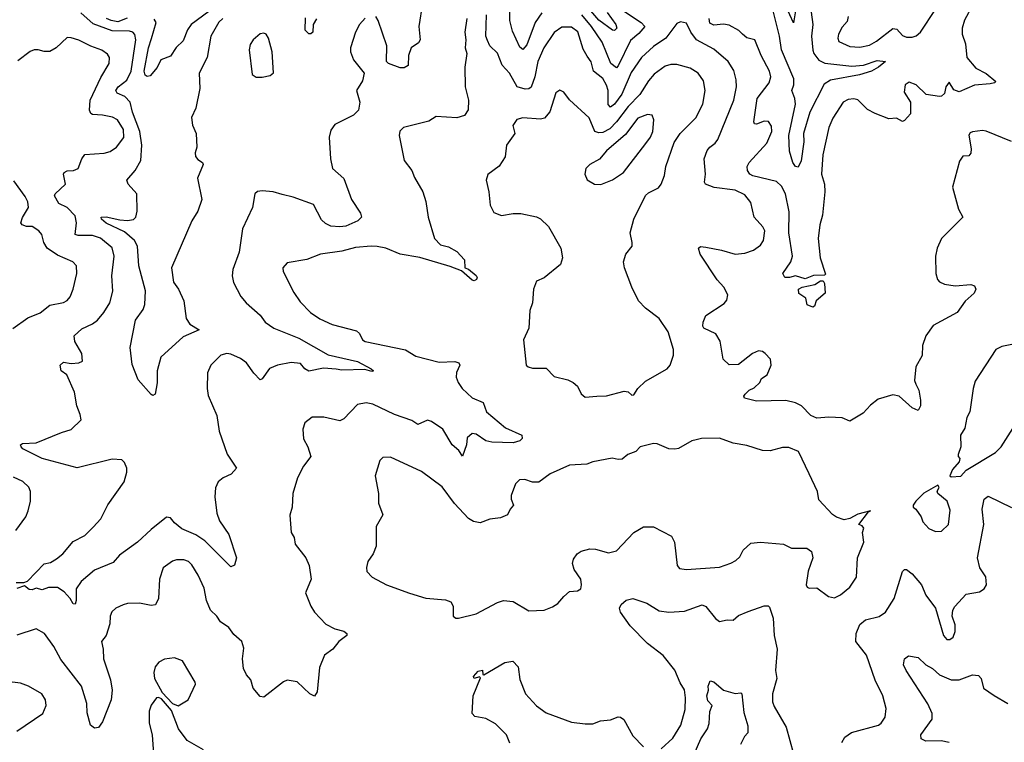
# Model space of a CAD drawing. Extents: x 1771496 to 1971148, y 471553 to 643630.
# Tile 500 of 656: x 1821760 to 1826818, y 625066 to 628779. Entities that reach past the tile are written whole.
import ezdxf

# ---------------------------------------------------------------- set-up
doc = ezdxf.new("R2010")
doc.units = 0

msp = doc.modelspace()

# ---------------------------------------------------------------- linework, layer by layer
at = {"layer": '0CON10XD'}
for points in [[(1822764.6, 628845.4), (1822641.6, 628755), (1822622.3, 628727.7), (1822599.3, 628670.7), (1822564.4, 628635.6), (1822535, 628592.5), (1822485, 628573.2), (1822466.7, 628533.3), (1822429.8, 628490.2), (1822415, 628488.1), (1822405, 628494.4), (1822400.3, 628515), (1822421.7, 628635), (1822436.6, 628683.4), (1822461.9, 628765), (1822451.3, 628781.3)], [(1823830, 628865), (1823810.9, 628745), (1823817.1, 628675), (1823809.3, 628660.7), (1823771.4, 628635), (1823757.1, 628595), (1823755.4, 628544.6), (1823735, 628532.5), (1823715, 628532.5), (1823654.1, 628554.1), (1823643.9, 628563.9), (1823645.4, 628645), (1823600.8, 628775), (1823590, 628795)], [(1824443.1, 628815), (1824407.4, 628765), (1824365, 628650.6), (1824345, 628626.7), (1824328.8, 628638.8), (1824291.2, 628721.2), (1824277.2, 628775), (1824277.8, 628845)], [(1824861.1, 628825), (1824952.5, 628765), (1824972, 628745), (1824941.2, 628708.8), (1824898.1, 628671.9), (1824835, 628541.9), (1824825, 628532.2), (1824797.4, 628555), (1824753, 628663), (1824697.5, 628745), (1824647.1, 628805)], [(1824777.1, 628817.1), (1824822.7, 628755), (1824827.1, 628735), (1824815, 628723.6), (1824805, 628725.5), (1824735, 628777.4), (1824693.3, 628825)], [(1826656.2, 628855), (1826613.7, 628776.3), (1826601.4, 628735), (1826602, 628705), (1826618.9, 628655), (1826625.6, 628585.6), (1826671, 628531), (1826725, 628502.1), (1826775, 628462.5), (1826767.5, 628455), (1826745, 628450), (1826665, 628443.7), (1826585, 628409.1), (1826558.8, 628418.8), (1826535, 628458.8), (1826517.8, 628435), (1826510.4, 628399.6), (1826495, 628385.6), (1826485, 628384.3), (1826415.7, 628395.7), (1826364.1, 628444.1), (1826328.8, 628458.8), (1826308.8, 628445), (1826303.9, 628406.1), (1826335.7, 628355), (1826336, 628295), (1826305, 628261.2), (1826295, 628256.7), (1826263.1, 628273.1), (1826225, 628270), (1826155, 628297.3), (1826115, 628318.5), (1826065, 628367.8), (1826045, 628373.5), (1826015, 628370), (1825990.8, 628355), (1825936.9, 628273.1), (1825915.6, 628225), (1825885.4, 628084.6), (1825878.8, 627985), (1825893.6, 627935), (1825896.4, 627895), (1825884.6, 627775), (1825870.5, 627725), (1825861.9, 627655), (1825871.5, 627555), (1825898.8, 627471.2), (1825893.3, 627466.7), (1825837.5, 627465), (1825795, 627447.5), (1825745, 627463.5), (1825714.6, 627455.4), (1825691.2, 627455), (1825679.4, 627475), (1825720.8, 627535), (1825729.7, 627565), (1825711.3, 627685), (1825712.5, 627792.5), (1825694.6, 627885), (1825673.3, 627923.3), (1825647.9, 627947.9), (1825526.5, 627976.5), (1825511.1, 627985), (1825499.2, 628005), (1825497.5, 628025), (1825507.3, 628045), (1825597.3, 628145), (1825623.5, 628205), (1825622.4, 628232.4), (1825607, 628257), (1825585, 628258.6), (1825545, 628242.5), (1825535, 628243.8), (1825531.1, 628255), (1825547.6, 628375), (1825609.6, 628455), (1825619.2, 628485), (1825611.8, 628515), (1825569.2, 628595), (1825535.6, 628675), (1825495, 628686.7), (1825473.5, 628705), (1825453.6, 628723.6), (1825405, 628751.3), (1825375.8, 628755.8), (1825325, 628750.5), (1825305, 628760.9), (1825301.6, 628785)], [(1825820.8, 628855), (1825834.8, 628755), (1825827, 628695), (1825833.5, 628623.5), (1825839.4, 628605), (1825865, 628571.1), (1825896.6, 628556.6), (1826035, 628540), (1826094.2, 628545.8), (1826165, 628570.4), (1826206.7, 628565), (1826171.4, 628535), (1826135, 628515.6), (1826073.5, 628496.5), (1825925, 628468.3), (1825891.8, 628448.2), (1825819.4, 628305), (1825785.7, 628195), (1825787.6, 628152.4), (1825774.4, 628054.4), (1825758.8, 628021.2), (1825745, 628025.6), (1825731.2, 628045), (1825714, 628104), (1825711.1, 628185), (1825745.2, 628345.2), (1825742.4, 628375), (1825725.9, 628415), (1825735.8, 628445), (1825736.7, 628475), (1825673.3, 628625), (1825662.6, 628695), (1825631.1, 628825)], [(1825744.6, 628825.4), (1825735, 628762.5), (1825696.4, 628845)], [(1826016.5, 628795), (1826010, 628770), (1825985, 628740.8), (1825965.6, 628705), (1825962.2, 628685), (1825967.8, 628667.8), (1826025, 628641.5), (1826075, 628637.9), (1826125, 628647.7), (1826161.7, 628668.3), (1826245, 628733.9), (1826265, 628731.2), (1826295, 628698.9), (1826315, 628689.1), (1826345, 628689.2), (1826365, 628696.9), (1826386.8, 628715), (1826465, 628831.5)], [(1822804.1, 628785.9), (1822784, 628766), (1822742.5, 628695), (1822722.5, 628585), (1822681.4, 628505), (1822685.6, 628425), (1822665.4, 628324.6), (1822643.5, 628276.5), (1822647.3, 628237.3), (1822666.9, 628195), (1822670.7, 628125), (1822661.7, 628095), (1822663.5, 628076.5), (1822675, 628060.5), (1822699.2, 628045), (1822702.5, 628035), (1822674.4, 627965), (1822695.7, 627855), (1822675.6, 627795), (1822645, 627746.2), (1822540, 627505), (1822550.3, 627430.3), (1822575.5, 627395.5), (1822604.2, 627335), (1822616.2, 627243.8), (1822634, 627215), (1822682.5, 627185), (1822600.5, 627149.5), (1822486.2, 627045), (1822466, 626975), (1822466, 626914), (1822456.7, 626855), (1822445, 626848.8), (1822435, 626853.8), (1822369.5, 626929.5), (1822337.7, 627007.7), (1822328.1, 627095), (1822355.4, 627235), (1822395, 627291.1), (1822403.4, 627316.6), (1822406.7, 627386.7), (1822371.8, 627515), (1822366.2, 627615), (1822350.3, 627645), (1822299.4, 627689.4), (1822205, 627733.5), (1822180.9, 627755), (1822178.8, 627765), (1822205, 627766.6), (1822275, 627751.1), (1822315, 627747.2), (1822345, 627753.1), (1822356.5, 627765), (1822364, 627796), (1822362.1, 627885), (1822317.7, 627935), (1822310.5, 627955), (1822353.8, 628005), (1822381.8, 628055), (1822387, 628135), (1822377.2, 628205), (1822340.2, 628305), (1822328.3, 628355), (1822299.6, 628385), (1822261.2, 628401.2), (1822254.7, 628415), (1822265.4, 628435), (1822311.1, 628468.9), (1822333.8, 628515), (1822356.6, 628675), (1822352.4, 628702.4), (1822341.9, 628715), (1822325, 628721.2), (1822235, 628721.4), (1822138.4, 628758.4), (1822074.4, 628814.4)], [(1822312.1, 628787.9), (1822265, 628768.8), (1822230, 628775), (1822206.7, 628785)], [(1823535, 628787.5), (1823505, 628753.8), (1823485.8, 628715), (1823460, 628635), (1823458.8, 628615), (1823475, 628572.5), (1823530, 628505), (1823521.2, 628465), (1823491.2, 628415), (1823508, 628355), (1823501.2, 628315), (1823475, 628288.6), (1823378.6, 628241.4), (1823358.3, 628211.7), (1823349.6, 628175), (1823356, 628065), (1823366.9, 628015), (1823425, 627964), (1823465, 627856), (1823511.2, 627785), (1823516.7, 627765), (1823496.7, 627745), (1823435, 627718.2), (1823405, 627714.2), (1823358.8, 627718.8), (1823331.5, 627731.5), (1823311.1, 627751.1), (1823269.3, 627829.3), (1823165, 627867.9), (1823108.1, 627881.9), (1823062.5, 627895), (1823005, 627900.8), (1822982.7, 627897.3), (1822968.5, 627885), (1822955.7, 627815), (1822904.6, 627705.4), (1822887.5, 627585), (1822854.4, 627495), (1822852.4, 627462.4), (1822858.7, 627428.7), (1822896.7, 627356.7), (1822922.9, 627325), (1822995, 627261.9), (1823021.8, 627225), (1823065, 627194.7), (1823195, 627142.4), (1823345, 627056.9), (1823495, 627022.5), (1823566.2, 626985), (1823577.5, 626975), (1823568.3, 626971.7), (1823532.3, 626982.3), (1823415, 626978.6), (1823386.6, 626983.4)], [(1824057.5, 628785), (1824046.9, 628715), (1824052.2, 628675), (1824048.9, 628635), (1824057.1, 628605), (1824046.2, 628535), (1824048, 628435), (1824054.4, 628414.4), (1824065.7, 628365), (1824064.2, 628315.8), (1824045, 628286.2), (1824005, 628275.6), (1823898.7, 628281.3), (1823861.3, 628258.7), (1823732.5, 628225), (1823713.1, 628206.9), (1823709.4, 628185), (1823736, 628055), (1823774.4, 628004.4), (1823788.1, 627968.1), (1823830.8, 627895), (1823845.7, 627845), (1823857.8, 627765), (1823891.8, 627655), (1823922.4, 627622.4), (1823963.1, 627613.1), (1824005, 627587.5), (1824044.4, 627545), (1824046.7, 627505), (1824065, 627498.1), (1824104.2, 627465), (1824110, 627455), (1824107.5, 627445), (1824095, 627438.1), (1824085, 627440.5), (1824028.9, 627488.9), (1823971.3, 627511.3), (1823815, 627556.8), (1823714.4, 627574.4), (1823641.2, 627605), (1823596.6, 627613.4), (1823565, 627616.2), (1823485, 627608.5), (1823415, 627590.4), (1823305, 627574.3), (1823235, 627547.5), (1823135, 627530), (1823112.5, 627505), (1823113.3, 627485), (1823168, 627378), (1823200.4, 627330.4), (1823254.2, 627275), (1823302.1, 627242.1), (1823365, 627212.7), (1823490.7, 627180.7), (1823506.2, 627166.2), (1823520.6, 627135), (1823535, 627126.7), (1823742.6, 627082.6), (1823795, 627051.1), (1823915, 627019.1), (1823995, 627022.5), (1824016.8, 627016.8), (1824020.5, 627005), (1824003.7, 626966.3), (1824003, 626943), (1824012, 626915), (1824032.5, 626885), (1824085, 626836.7), (1824141.7, 626811.7), (1824158, 626765), (1824255, 626682.5), (1824338.8, 626645), (1824341.7, 626628.3), (1824328.8, 626615), (1824295, 626605.6), (1824185, 626608.2), (1824155, 626615.5), (1824105, 626650), (1824085, 626653.6), (1824059.3, 626630.7), (1824055.5, 626594.5), (1824035, 626536.2), (1824015.3, 626565.3), (1823981.5, 626595), (1823933.5, 626675), (1823875, 626715.4), (1823855, 626721.2), (1823805, 626699.2), (1823775, 626720), (1823685, 626750.4), (1823575, 626804.4), (1823539.7, 626810.3), (1823495, 626801.4), (1823425, 626728.1), (1823405, 626717.8), (1823322.1, 626737.9), (1823262.7, 626737.3), (1823225, 626707.5), (1823214, 626675), (1823218.8, 626625), (1823240, 626585), (1823255.8, 626535), (1823218.6, 626485), (1823186.9, 626425), (1823163.1, 626345), (1823160, 626275), (1823147.3, 626232.7), (1823154, 626145), (1823169.5, 626119.5), (1823175.6, 626085), (1823230, 626015), (1823246.5, 625975), (1823256.7, 625905), (1823228.1, 625835), (1823255, 625766.2), (1823274.3, 625735), (1823333.6, 625673.6), (1823379.8, 625649.8), (1823425, 625638.1), (1823441.2, 625625), (1823441.2, 625615), (1823400, 625585), (1823368.8, 625545), (1823326.4, 625513.6), (1823300.5, 625450.5)], [(1823285, 628784.3), (1823268.6, 628755), (1823265.5, 628715), (1823255, 628706), (1823245, 628706.2), (1823227.5, 628725), (1823228.3, 628788.3)], [(1826855, 628153.8), (1826725, 628206.7), (1826705, 628210), (1826655, 628203.3), (1826642.1, 628197.9), (1826635, 628186.2), (1826646.8, 628115), (1826645, 628093.8), (1826635, 628080), (1826605, 628078.8), (1826587.3, 628052.7), (1826551.7, 627918.3), (1826582.9, 627805), (1826604, 627765), (1826494.5, 627655.5), (1826472.5, 627605), (1826464.2, 627564.2), (1826466.2, 627475), (1826474.1, 627444.1), (1826485, 627432.5), (1826510.7, 627420.7), (1826565, 627412.2), (1826645, 627418.6), (1826665, 627411.2), (1826672, 627395), (1826662.5, 627375), (1826616.6, 627333.4), (1826575.5, 627274.5), (1826452.7, 627207.3), (1826414.4, 627155), (1826397.1, 627105), (1826395.7, 627054.3), (1826362.9, 626995), (1826355.7, 626925), (1826363.6, 626906.4), (1826378.6, 626875), (1826386.9, 626825), (1826387.1, 626795), (1826375, 626771.2), (1826344.6, 626784.6), (1826278, 626845), (1826245, 626851.9), (1826170.3, 626829.7), (1826131.1, 626798.9), (1826093, 626757), (1826025, 626716.2), (1825985, 626732.9), (1825916.9, 626736.9), (1825855, 626731.6), (1825823.5, 626745), (1825775.7, 626795), (1825745, 626810), (1825695, 626822), (1825545, 626818.6), (1825483.9, 626833.9), (1825480, 626845), (1825486.7, 626855), (1825506.7, 626875), (1825532.4, 626887.6), (1825562.5, 626915), (1825570, 626935), (1825598.8, 626955), (1825620.8, 627005), (1825616, 627035), (1825589.2, 627065), (1825575, 627074.4), (1825555, 627077.5), (1825525, 627064.4), (1825451.7, 627008.3), (1825405, 627005.6), (1825373.2, 627035), (1825357.5, 627127.5), (1825335.8, 627165), (1825274.5, 627195), (1825269.1, 627205), (1825270.4, 627225), (1825285, 627260), (1825379.1, 627320.9), (1825391.7, 627338.3), (1825398, 627365), (1825376.7, 627405), (1825342.9, 627442.9), (1825255.7, 627575), (1825246.7, 627605), (1825256.4, 627613.6), (1825285, 627610), (1825365, 627595.4), (1825435, 627574.4), (1825485, 627578.9), (1825528.8, 627595), (1825565, 627620.8), (1825580, 627645), (1825587.1, 627695), (1825577.5, 627715), (1825533.3, 627765), (1825515, 627839.2), (1825485, 627880), (1825435, 627902.7), (1825327.6, 627917.6), (1825282.5, 627935), (1825277.1, 627945), (1825282.3, 627985), (1825276.9, 628065), (1825292.2, 628107.8), (1825305.8, 628124.2), (1825333.3, 628145), (1825346.5, 628163.5), (1825428.7, 628365), (1825442.8, 628435), (1825440.8, 628470.8), (1825428.8, 628518.8), (1825400, 628565), (1825325, 628627.9), (1825237.1, 628675), (1825207.3, 628715), (1825185, 628761.4), (1825155, 628768.1), (1825135, 628760.6), (1825079.6, 628685), (1825015, 628642.2), (1824954.5, 628585.5), (1824901.2, 628508.8), (1824853.7, 628396.3), (1824815, 628344.7), (1824795, 628329.1), (1824783, 628343), (1824782.4, 628415), (1824775, 628442.5), (1824755, 628477.1), (1824708.2, 628515), (1824695, 628562), (1824675, 628591.9), (1824655, 628627.5), (1824627.4, 628717.4), (1824595, 628741.3), (1824545, 628740.3), (1824506.1, 628713.9), (1824452.2, 628635), (1824421.7, 628565), (1824405.7, 628485), (1824387.6, 628432.4), (1824375.8, 628424.2), (1824357, 628423), (1824315, 628433.5), (1824275.4, 628505), (1824238.9, 628545), (1824215, 628608), (1824175.5, 628645.5), (1824162.4, 628672.4), (1824155.5, 628695.5), (1824157.5, 628805)], [(1821742.3, 625887.7), (1821781.7, 625888.3), (1821800, 625895), (1821885.9, 625984.1), (1821918.8, 625991.2), (1821950.3, 626009.7), (1821981.2, 626035), (1822035, 626098), (1822095, 626129.2), (1822137.9, 626172.1), (1822177.5, 626215), (1822213.4, 626286.6), (1822296.7, 626405), (1822311.4, 626455), (1822310.8, 626475), (1822299.2, 626505), (1822285, 626518.1), (1822235, 626520.9), (1822055, 626476.7), (1821875, 626524.1), (1821776, 626575), (1821767.5, 626585), (1821764.4, 626595.6), (1821775, 626602), (1821845.4, 626604.6), (1821975, 626658.5), (1822025, 626673.3), (1822076.4, 626723.6), (1822071.5, 626751.5), (1822053.1, 626795), (1822041.4, 626865), (1822003.1, 626955), (1821973.6, 626975), (1821967.5, 627005), (1821985, 627019.2), (1822025, 627012), (1822063.8, 627016.2), (1822082.5, 627025), (1822080, 627065), (1822042.9, 627125), (1822040.6, 627155), (1822079.1, 627190.9), (1822134, 627216), (1822159.4, 627235), (1822193.1, 627275), (1822223.1, 627325), (1822238.9, 627385), (1822233.6, 627463.6), (1822245.4, 627565), (1822235, 627606.9), (1822175, 627656), (1822135, 627670), (1822060.3, 627670.3), (1822045.4, 627675.4), (1822051.8, 627735), (1822045, 627771.4), (1822005, 627813.8), (1821961.4, 627835), (1821940, 627875), (1821942.9, 627885), (1821995.6, 627935), (1821985.6, 627985), (1821989.2, 627995), (1822005, 628002.2), (1822037.5, 628005), (1822060, 628015), (1822078.9, 628065), (1822095, 628086.9), (1822195, 628093.6), (1822225, 628102.5), (1822257.8, 628125), (1822295, 628174), (1822293.2, 628215), (1822262.9, 628265), (1822237.7, 628277.7), (1822185, 628289.2), (1822135, 628291.8), (1822125, 628298.1), (1822118.2, 628315), (1822121.8, 628365), (1822176.9, 628483.1), (1822220, 628555), (1822221.1, 628585), (1822211.8, 628601.8), (1822183.1, 628623.1), (1822125, 628643.5), (1822065, 628673.5), (1822025, 628686.9), (1822005, 628687.1), (1821947.1, 628635), (1821915, 628615.6), (1821885.5, 628615.5), (1821855, 628624.3), (1821835, 628624.2), (1821815, 628615.8), (1821751.7, 628568.3)], [(1822975, 628484.3), (1823005, 628484.4), (1823046.9, 628493.1), (1823063.9, 628506.1), (1823058, 628615), (1823038.8, 628685), (1823026.7, 628705), (1823015, 628710), (1822995, 628706.2), (1822960, 628675), (1822945, 628652.5), (1822938.6, 628625), (1822955, 628497.5), (1822975, 628484.3)], [(1824665, 626840), (1824725, 626844.2), (1824775, 626847.5), (1824865, 626871.4), (1824885, 626867.5), (1824905, 626850), (1824915, 626851.2), (1824935, 626883.8), (1824975, 626921.2), (1825086, 626985), (1825102, 627005), (1825119.4, 627055), (1825119.4, 627085), (1825091.1, 627175), (1825044.7, 627244.7), (1824975, 627296.4), (1824939.6, 627335), (1824904.4, 627405), (1824867.1, 627505), (1824862.5, 627535), (1824874, 627575), (1824905.7, 627615), (1824907.1, 627635), (1824895.6, 627685), (1824914.4, 627755), (1824975, 627875.6), (1824989.5, 627890.5), (1825041.4, 627915), (1825055.5, 627935), (1825071.8, 627978.2), (1825078.5, 628025), (1825121.9, 628148.1), (1825152.2, 628195), (1825233.8, 628275), (1825269.6, 628345), (1825280.8, 628415), (1825271.8, 628465), (1825245.3, 628505.3), (1825205, 628530), (1825135, 628548.8), (1825105, 628549.2), (1825075, 628541.2), (1825019.9, 628500.1), (1824989.3, 628465), (1824945.3, 628395), (1824885.9, 628334.1), (1824825.4, 628254.6), (1824791, 628219), (1824755, 628200), (1824735, 628198), (1824714.6, 628205), (1824685, 628275.8), (1824585, 628367.5), (1824555, 628406.7), (1824535, 628416.7), (1824515, 628403.3), (1824483.5, 628306.5), (1824456.7, 628273.3), (1824435, 628267.5), (1824345, 628275.5), (1824313.4, 628266.6), (1824292.7, 628235), (1824304, 628195), (1824260, 628135), (1824253.1, 628075), (1824223.2, 628026.8), (1824165.7, 627984.3), (1824155.8, 627955), (1824170.9, 627895), (1824176.2, 627826.2), (1824195, 627788.8), (1824235, 627774), (1824295, 627784.2), (1824335, 627784), (1824415, 627765.8), (1824435, 627755.8), (1824477.2, 627717.2), (1824540, 627605), (1824548.5, 627555), (1824537.9, 627522.1), (1824455, 627452.5), (1824414.4, 627435), (1824400, 627395), (1824394, 627325), (1824380, 627285), (1824376, 627195), (1824347.5, 627135), (1824361.9, 627005), (1824372.5, 626995), (1824395, 626988.5), (1824465, 626989.4), (1824505, 626945.4), (1824575, 626929.4), (1824603.3, 626915), (1824625.8, 626895.8), (1824645, 626857.5), (1824665, 626840)], [(1824745, 627932), (1824805, 627957.1), (1824862, 627995), (1824976.7, 628143.3), (1825000, 628175), (1825011.8, 628205), (1825017.5, 628265), (1825009.1, 628289.1), (1824985, 628292.3), (1824935, 628272.5), (1824871.3, 628188.7), (1824774.3, 628105.7), (1824737.8, 628062.2), (1824688.8, 628035), (1824668, 628015), (1824662.5, 627985), (1824675.8, 627955.8), (1824712.5, 627935), (1824745, 627932)], [(1821725, 627192.2), (1821802.3, 627247.7), (1821865, 627272.5), (1821915, 627313.3), (1821985, 627325.5), (1822003.9, 627336.1), (1822018.9, 627355), (1822035.4, 627394.6), (1822054.4, 627475), (1822051.4, 627515), (1822033.8, 627535), (1821955, 627570), (1821901.9, 627605), (1821885, 627633.8), (1821874.4, 627675), (1821859.2, 627695), (1821825, 627716.7), (1821795, 627716.4), (1821772.5, 627725), (1821766.9, 627735), (1821775, 627763.8), (1821806.5, 627815), (1821803, 627843), (1821788.3, 627871.7), (1821730.8, 627950.8)], [(1825835, 627302.9), (1825805.6, 627315), (1825799.1, 627349.1), (1825763.1, 627373.1), (1825761.4, 627395), (1825780, 627405), (1825845, 627419.2), (1825873.1, 627436.9), (1825886.9, 627436.9), (1825894.5, 627424.5), (1825897.5, 627375), (1825851.2, 627335), (1825842.5, 627307.5), (1825835, 627302.9)], [(1826874.2, 627114.2), (1826805, 627099.4), (1826774, 627085), (1826667.6, 626922.4), (1826657.1, 626885), (1826640.6, 626765), (1826625.6, 626735), (1826615, 626680), (1826591.9, 626645), (1826594, 626585), (1826580, 626545), (1826580, 626535), (1826590, 626525), (1826585, 626507.5), (1826551.9, 626468.1), (1826537.5, 626435), (1826545, 626430)], [(1823386.6, 626983.4), (1823321.2, 626988.8), (1823245, 626973.3), (1823225.5, 626985), (1823202, 627012), (1823155, 627017.3), (1823085.3, 627004.7), (1823043.4, 626986.6), (1823005, 626934), (1822995, 626929.2), (1822962.4, 626962.4), (1822925, 627015.7), (1822895, 627037.8), (1822845, 627060), (1822824.1, 627064.1), (1822793.3, 627055), (1822742.9, 627005), (1822725.6, 626965), (1822722.5, 626885), (1822728.3, 626848.3), (1822772.9, 626745), (1822784.2, 626665), (1822826.8, 626546.8), (1822873.3, 626475), (1822846.3, 626443.7), (1822806.2, 626425), (1822780, 626405), (1822766.1, 626373.9), (1822762.3, 626327.7), (1822773.8, 626243.8), (1822787.5, 626205), (1822834.4, 626134.4), (1822873.8, 626015), (1822864.1, 625975.9), (1822845, 625968), (1822711.9, 626101.9), (1822665, 626132), (1822593.9, 626163.9), (1822554.8, 626194.8), (1822535, 626220.5), (1822515, 626223.1), (1822435, 626160.6), (1822365, 626094.7), (1822272.7, 626027.3), (1822240.5, 625989.5), (1822145, 625950.7), (1822077, 625893), (1822050.9, 625855), (1822050.8, 625795), (1822045, 625776.7), (1822035, 625777.5), (1822020, 625805), (1821989.1, 625839.1), (1821955, 625861.3), (1821908.9, 625861.1), (1821875, 625850), (1821845, 625859.2), (1821825, 625850.5), (1821808.6, 625851.4), (1821785, 625870), (1821745, 625857.5)], [(1826545, 626430), (1826595, 626433.3), (1826622.5, 626465), (1826773.1, 626555), (1826801.1, 626585), (1826861.7, 626678.3)], [(1824015, 625703.8), (1824105, 625726), (1824213.8, 625785), (1824245, 625795.6), (1824295, 625789.4), (1824375, 625742), (1824455, 625745.7), (1824497.9, 625762.1), (1824525, 625779.2), (1824555, 625816.2), (1824585, 625841.2), (1824625, 625844.5), (1824642.9, 625855), (1824646.5, 625875), (1824641.9, 625905), (1824607.5, 625955), (1824600, 625985), (1824605, 626006.7), (1824624.4, 626035.6), (1824645, 626049.2), (1824689.5, 626060.5), (1824718.6, 626058.6), (1824785, 626040), (1824825, 626050), (1824915.5, 626144.5), (1824965, 626172.9), (1825015, 626174.3), (1825107.5, 626125), (1825124.3, 626094.3), (1825136.7, 625975), (1825150, 625960), (1825185, 625954.4), (1825355, 625965.8), (1825413.7, 625986.3), (1825438.8, 626001.2), (1825460, 626020), (1825476.9, 626053.1), (1825515, 626090), (1825565, 626095.6), (1825683.8, 626083.8), (1825724.1, 626064.1), (1825804.1, 626064.1), (1825827.7, 626047.7), (1825833.8, 626015), (1825809.4, 625945), (1825800.8, 625875), (1825805, 625864.2), (1825815, 625859.2), (1825855, 625860), (1825915, 625816.2), (1825945, 625809.2), (1825976.3, 625823.7), (1826025, 625863.8), (1826058.8, 625915), (1826064, 626015), (1826095.7, 626095), (1826090, 626145), (1826096.1, 626166.1), (1826088.3, 626178.3), (1826070, 626185), (1826120, 626250), (1826130, 626255), (1826065, 626238.8), (1826025, 626216.2), (1825995, 626208.8), (1825955, 626223.8), (1825935, 626236.7), (1825865, 626312.5), (1825857.5, 626355), (1825815, 626446.7), (1825760.3, 626560.3), (1825711.7, 626581.7), (1825678.3, 626581.7), (1825615, 626564.2), (1825575, 626566), (1825495, 626591.1), (1825425, 626603.3), (1825355, 626628.9), (1825263.2, 626626.8), (1825235, 626620.8), (1825212.5, 626615), (1825145, 626576), (1825125, 626572), (1825095, 626573.8), (1825035, 626600), (1825015, 626602), (1824947.5, 626585), (1824925, 626560), (1824884.2, 626545.8), (1824855, 626522), (1824835, 626519.2), (1824804.2, 626525.8), (1824705, 626507.8), (1824673.6, 626496.4), (1824585, 626489.6), (1824485, 626445.8), (1824427.5, 626402.5), (1824395, 626402.9), (1824355, 626417.5), (1824327.5, 626415), (1824306.2, 626395), (1824284.2, 626335), (1824284.2, 626315), (1824296, 626285), (1824279.2, 626265), (1824266.2, 626235), (1824230.3, 626219.7), (1824175, 626212.2), (1824125, 626194.3), (1824091.1, 626201.1), (1824065, 626215.8), (1823993, 626293), (1823929.7, 626379.7), (1823825, 626458), (1823665, 626531.2), (1823625, 626530), (1823610, 626515), (1823586.2, 626435), (1823603.8, 626345), (1823603.8, 626295), (1823626.2, 626235), (1823592, 626175), (1823591.1, 626075), (1823575.7, 626035), (1823548, 625995), (1823541.2, 625965), (1823544.1, 625944.1), (1823570, 625915), (1823645, 625875.8), (1823762.4, 625832.4), (1823847.3, 625807.3), (1823948.3, 625798.3), (1823975, 625787.5), (1823986.4, 625766.4), (1823987.5, 625715), (1824000, 625705), (1824015, 625703.8)], [(1821740, 626155), (1821791.2, 626225), (1821804.2, 626255.8), (1821815.6, 626305), (1821815.5, 626355.5), (1821807.4, 626377.4), (1821776.3, 626406.3), (1821728.9, 626428.9)], [(1826465, 626149.4), (1826495, 626150.8), (1826530.8, 626185), (1826539.7, 626259.7), (1826524, 626305), (1826476.7, 626345), (1826473.6, 626356.4), (1826482.5, 626375), (1826477, 626387), (1826403.6, 626346.4), (1826363.3, 626305), (1826350, 626285), (1826350, 626275), (1826363.6, 626263.6), (1826391.2, 626225), (1826399.5, 626199.5), (1826429.2, 626165), (1826465, 626149.4)], [(1825984, 625065), (1825997.9, 625092.1), (1826033.4, 625116.6), (1826172, 625155), (1826185.7, 625165), (1826205.7, 625195), (1826210.6, 625240.6), (1826193.5, 625305), (1826155, 625386), (1826109.1, 625515), (1826055.6, 625585), (1826057.3, 625625), (1826075, 625671.9), (1826105, 625695.6), (1826175, 625713.5), (1826207.8, 625735), (1826252.1, 625805), (1826295, 625943.8), (1826305, 625954), (1826315, 625954.2), (1826345, 625931.4), (1826391.5, 625875), (1826415, 625822), (1826464.2, 625755), (1826506, 625615), (1826523.3, 625595), (1826537.5, 625595), (1826555, 625606.7), (1826565.8, 625635), (1826565, 625670), (1826550, 625715), (1826553.3, 625745), (1826563.8, 625765), (1826622.2, 625827.8), (1826689.7, 625840.3), (1826714.4, 625855.6), (1826726.9, 625875), (1826723.6, 625916.4), (1826692.1, 625962.1), (1826679.2, 626015), (1826712.8, 626185), (1826703.3, 626265), (1826714.5, 626315), (1826735, 626330.8), (1826855, 626272.5)], [(1823300.5, 625450.5), (1823287.5, 625325), (1823275, 625303.3), (1823251.2, 625315), (1823185, 625377.5), (1823135, 625385.8), (1823115, 625378), (1823015, 625298.8), (1822995, 625301.2), (1822960, 625345), (1822947, 625387), (1822925, 625412.5), (1822909.2, 625445), (1822905.6, 625495), (1822910.9, 625550.9), (1822901.9, 625585), (1822860.2, 625620.2), (1822835, 625655.8), (1822792, 625685), (1822772.2, 625715), (1822740, 625745), (1822719.5, 625795), (1822708.1, 625858.1), (1822677.1, 625925), (1822645, 625978.8), (1822626.7, 625995), (1822604.1, 626004.1), (1822565, 626004.2), (1822545, 625998), (1822497.7, 625962.3), (1822479.2, 625905), (1822474.2, 625805), (1822457.9, 625772.1), (1822435, 625769.4), (1822375, 625781.2), (1822315, 625780.4), (1822292.5, 625772.5), (1822254, 625756), (1822233.2, 625736.8), (1822225.5, 625715), (1822223.5, 625675), (1822204.3, 625615), (1822180, 625585), (1822189.6, 625545), (1822190.4, 625495), (1822227.6, 625387.6), (1822235.6, 625335), (1822229.4, 625285), (1822185, 625171.2), (1822165, 625143.3), (1822145, 625138.8), (1822123.8, 625155), (1822107.4, 625217.4), (1822106, 625266), (1822077.1, 625355), (1821971.7, 625491.7), (1821935, 625559.2), (1821887.1, 625625), (1821845, 625650), (1821745, 625616.2)], [(1825055, 625033.1), (1825115, 625087.1), (1825155.5, 625155), (1825178.7, 625235), (1825180.4, 625295), (1825175.7, 625335.7), (1825152.1, 625372.1), (1825125, 625437.1), (1825065, 625511.8), (1824984.5, 625575), (1824896.8, 625665), (1824845.6, 625735), (1824840.6, 625755), (1824850, 625775), (1824875, 625796.5), (1824910, 625805), (1824981.7, 625781.7), (1825045, 625742.3), (1825095, 625735.4), (1825175, 625740.4), (1825265, 625772.9), (1825285, 625764), (1825335, 625702), (1825355, 625688), (1825395, 625695.8), (1825425, 625694), (1825452.6, 625717.4), (1825501.3, 625738.7), (1825585, 625768), (1825605, 625768), (1825611.7, 625761.7), (1825630, 625705), (1825635.4, 625615), (1825650.3, 625545), (1825642.9, 625435), (1825649.6, 625395), (1825626.5, 625315), (1825626.4, 625275), (1825635, 625250), (1825697.8, 625145), (1825735, 625006.7)], [(1822575, 625254), (1822626.2, 625285), (1822663.8, 625365), (1822662, 625375), (1822595.8, 625485.8), (1822555, 625500), (1822505, 625493.8), (1822475, 625478.8), (1822456.2, 625455), (1822449.2, 625425), (1822453.5, 625395), (1822491.7, 625321.7), (1822545, 625266.2), (1822575, 625254)], [(1824277.6, 625062.4), (1824260.9, 625105), (1824205, 625161.2), (1824155, 625188.5), (1824098.3, 625198.3), (1824084, 625215), (1824090, 625305), (1824127.7, 625397.7), (1824122.5, 625402.5), (1824095, 625393.8), (1824091.2, 625405), (1824115, 625432), (1824137, 625437), (1824140, 625415), (1824145, 625414), (1824252.7, 625477.3), (1824292.9, 625482.9), (1824321.4, 625455), (1824329.1, 625389.1), (1824358.2, 625315), (1824415, 625254.6), (1824465, 625217.1), (1824595, 625170.4), (1824665, 625160.6), (1824705, 625160.8), (1824743.7, 625176.3), (1824795, 625182.7), (1824835, 625196.9), (1824846.2, 625196.2), (1824863.8, 625183.8), (1824910.3, 625100.3), (1824965, 625042.5)], [(1826535, 625065.7), (1826493.8, 625073.8), (1826415, 625071.5), (1826390.6, 625085), (1826389.5, 625105), (1826447.1, 625185), (1826447.1, 625215), (1826424.3, 625264.3), (1826313.2, 625435), (1826300.6, 625465), (1826304.3, 625495.7), (1826325, 625510), (1826375, 625501.9), (1826414.1, 625464.1), (1826448.1, 625445), (1826485, 625413.8), (1826545, 625387.9), (1826585, 625388.2), (1826655, 625413.8), (1826685, 625410.6), (1826698.6, 625395), (1826710, 625345), (1826766.2, 625306.2), (1826835.3, 625265.3)], [(1825225.3, 625005), (1825259.1, 625085), (1825293.2, 625135), (1825302.5, 625162.5), (1825305.8, 625225), (1825316.7, 625255), (1825295, 625280), (1825289.2, 625305), (1825298.1, 625335), (1825296, 625355), (1825307.5, 625382.5), (1825325, 625376.7), (1825375, 625333.8), (1825435, 625316.7), (1825465, 625320), (1825470, 625315), (1825479.1, 625219.1), (1825501.1, 625151.1), (1825500, 625115), (1825482.9, 625097.1), (1825462.2, 625055)], [(1821745, 625124.2), (1821880, 625215), (1821896.2, 625255), (1821893.8, 625285), (1821873.3, 625315), (1821805, 625355.8), (1821765, 625370), (1821695, 625379.2)], [(1822705, 625027.5), (1822621.2, 625075), (1822576.2, 625135), (1822540.5, 625230.5), (1822489.5, 625289.5), (1822473, 625297), (1822462.5, 625295), (1822435, 625256.7), (1822426.1, 625226.1), (1822426, 625165), (1822441.2, 625105), (1822452.5, 624935)]]:
    msp.add_lwpolyline(points, dxfattribs=at)

doc.saveas('drawing.dxf')
